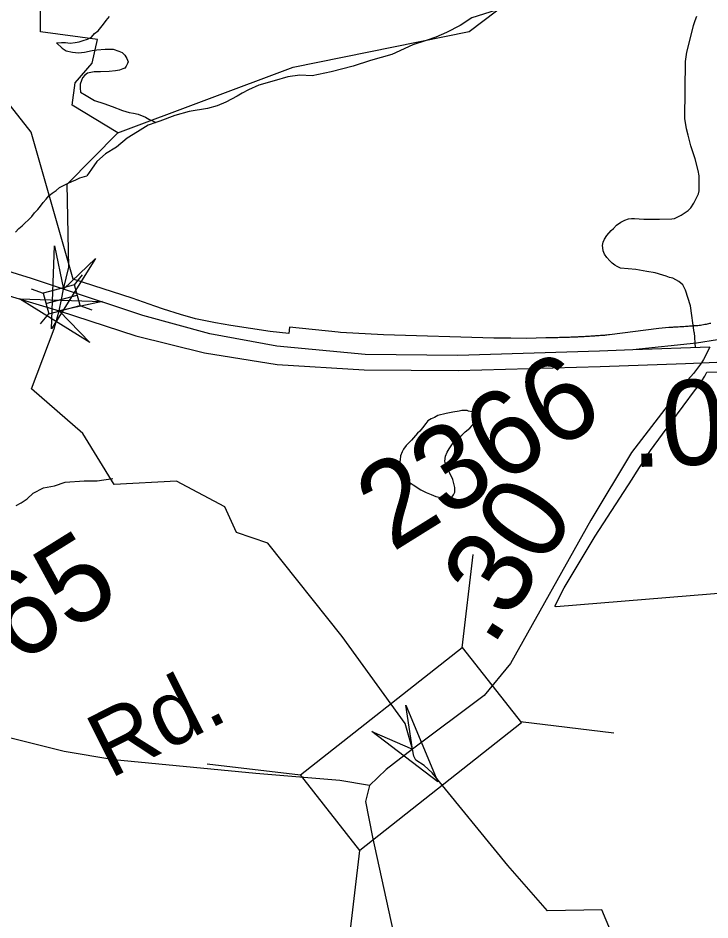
# Model space of a CAD drawing. Extents: x 2001466 to 31450019, y -30647475 to 847247.
# Drawn here: x 2175385 to 2177417, y 745745 to 748395 of the extents above; entities that cross this region are included whole.
import ezdxf

# ---------------------------------------------------------------- set-up
doc = ezdxf.new("R2010")
doc.units = 0
for name, color, linetype in [('Exist Boundary Political City Limit New', 7, 'Continuous'), ('Exist Hydrographic Creek Single Shore', 7, 'Continuous'), ('Exist Hydrographic Misc Water Feature', 7, 'Continuous'), ('Exist Road Non-System Type 51', 7, 'Continuous'), ('Exist Road Primary Interstate Ramp 1 Lane Attributed', 7, 'Continuous'), ('Exist Road Primary Interstate Structure Standard Bridge CELL', 7, 'Continuous'), ('Exist Road Primary US Divided Attributed', 7, 'Continuous'), ('Exist Road Primary US Mileage Hundredths English Label', 7, 'Continuous'), ('Exist Road Secondary Mileage Hundredths English Label', 7, 'Continuous'), ('Exist Road Secondary Structure Standard Bridge Attributed CELL', 7, 'Continuous'), ('Exist Road Secondary Structure Standard Bridge CELL', 7, 'Continuous'), ('Exist Road Secondary Type 41 Attributed', 7, 'Continuous'), ('Exist Road Secondary Type 51 Attributed', 7, 'Continuous'), ('Exist Road Secondary Type 51 Label', 7, 'Continuous'), ('Exist Road Secondary Type 51 Number Label', 7, 'Continuous'), ('Map Preparation Boundary City Limit Buffer Line', 7, 'Continuous')]:
    doc.layers.add(name, color=color, linetype=linetype)

msp = doc.modelspace()

# ---------------------------------------------------------------- linework, layer by layer
at = {"layer": 'Exist Boundary Political City Limit New'}
for points in [[(2176781.5, 747454.7), (2176457.8, 747464.7), (2176331.5, 747471.2), (2176325.2, 747471.8), (2176181.5, 747486.4), (2176179.8, 747468.6), (2176125.2, 747474.4), (2176009.8, 747491.6), (2175964.8, 747499.6), (2175905.5, 747511.6), (2175861.5, 747523.7), (2175811.8, 747539.2), (2175786.2, 747548.2), (2175720, 747571.7), (2175576.8, 747618.2), (2175546.8, 747627.7), (2175423, 748060.1), (2175351.8, 748150.6)], [(2177419.2, 747498), (2177415.8, 747497.2), (2177412.2, 747496.6), (2177408.8, 747495.9), (2177405.5, 747495.1), (2177402, 747494.4), (2177397.8, 747493.6), (2177393, 747492.7), (2177388.8, 747491.9), (2177385.2, 747491.6), (2177381.2, 747491.2), (2177377.8, 747491), (2177374, 747490.7), (2177369.8, 747490.4), (2177366.2, 747490.1), (2177363.2, 747489.9), (2177360.2, 747489.6), (2177356.2, 747489.4), (2177352.2, 747489.1), (2177348.8, 747488.8), (2177344.5, 747488.6), (2177340, 747488.2), (2177336.2, 747488), (2177332, 747487.7), (2177328.2, 747487.5), (2177323.2, 747487.2), (2177318.5, 747486.9), (2177314.2, 747486.7), (2177310, 747486.4), (2177307, 747486.2), (2177304, 747486.1), (2177300.5, 747485.9), (2177295.5, 747485.7), (2177266.8, 747482.8), (2177121.8, 747464.1), (2177118.5, 747463.8), (2177113.8, 747463.4), (2177110, 747463.1), (2177107, 747462.8), (2177102.8, 747462.5), (2177099, 747462.2), (2177095.5, 747461.9), (2177091.5, 747461.6), (2177087.5, 747461.4), (2177084.5, 747461.1), (2177080.8, 747460.9), (2177077.2, 747460.6), (2177074.2, 747460.4), (2177070.8, 747460.2), (2177066.8, 747460), (2177063.2, 747459.8), (2177059, 747459.5), (2177054.8, 747459.2), (2177050.8, 747459), (2177047.2, 747458.8), (2177043.8, 747458.6), (2177039.8, 747458.4), (2177035.5, 747458.2), (2177031, 747458), (2177027.8, 747457.9), (2177023.8, 747457.7), (2177019.8, 747457.5), (2177015.8, 747457.3), (2177011.8, 747457.2), (2177008.2, 747457.1), (2177004, 747456.9), (2176999, 747456.7), (2176994.8, 747456.6), (2176991.2, 747456.4), (2176987.8, 747456.4), (2176983.5, 747456.2), (2176978.8, 747456.1), (2176974.5, 747456), (2176970.2, 747455.9), (2176965.8, 747455.8), (2176961.8, 747455.8), (2176958.2, 747455.7), (2176955.2, 747455.6), (2176952.2, 747455.6), (2176948.8, 747455.5), (2176944.8, 747455.5), (2176940.8, 747455.4), (2176937.2, 747455.4), (2176934.2, 747455.4), (2176878, 747453.4), (2176831.5, 747454.6), (2176781.5, 747454.7)], [(2177620.8, 746718.8), (2176965, 746665.4), (2176961.5, 746667.3), (2176989, 746721.1), (2177079.8, 746872.9), (2177188, 747040.4), (2177201, 747060.5), (2177242.5, 747124.7), (2177302, 747205.8), (2177373.8, 747303.4), (2177379.8, 747310.7), (2177387, 747320.4), (2177393.2, 747329.5), (2177401.5, 747342.8), (2177407.8, 747354.2), (2177590.2, 747358.6)]]:
    msp.add_lwpolyline(points, dxfattribs=at)
at = {"layer": 'Exist Hydrographic Creek Single Shore'}
for points in [[(2175678.1, 748058), (2175544, 748139.5), (2175552, 748205), (2175602, 748262.9), (2175618, 748331.5), (2175451.1, 748354.6), (2175451.1, 748462.9), (2175483.1, 748563.9), (2175450, 748620.4), (2175383, 748595.5)], [(2175518.5, 747598.2), (2175533.7, 747662.7), (2175529, 747906.9), (2175678.1, 748058)], [(2175505.3, 747535.1), (2175512.6, 747568.4), (2175518.5, 747598.2)], [(2177197.5, 745607.9), (2177165.9, 745616.4), (2177099.1, 745775.2), (2176940, 745772), (2176823.1, 745905.6), (2176601, 746177.6), (2176576.9, 746198.8), (2176552.7, 746215), (2176546.8, 746226), (2176543.1, 746247.3), (2176521.2, 746322.1), (2176336.1, 746578.2), (2176118.1, 746851.7), (2176026, 746883.1), (2175992, 746959.2), (2175850.1, 747034.3), (2175667, 747024.9), (2175575.1, 747174.4), (2175424, 747305.5), (2175490.5, 747482.3), (2175505.3, 747535.1)]]:
    msp.add_lwpolyline(points, dxfattribs=at)
at = {"layer": 'Exist Hydrographic Misc Water Feature'}
for points in [[(2175678.1, 748058), (2176192.9, 748250.8), (2176709.1, 748355.1), (2176983, 748562.7), (2177216, 748580.9), (2177631, 748893.9), (2177697, 749059.8), (2177763, 749133.9), (2178046, 749144.6), (2178104, 749120.4), (2178464.1, 748804.7), (2178531, 748790.2)], [(2177054.2, 748589.4), (2177041.9, 748587.2), (2177009.9, 748579.1), (2176982.4, 748558.9), (2176930.5, 748510.7), (2176902.6, 748488.6), (2176882.7, 748470.6), (2176809.1, 748430.1), (2176788.8, 748417.8), (2176717.3, 748395.8), (2176683.2, 748373.3), (2176643.4, 748353), (2176611.3, 748339.2), (2176583.6, 748328.7), (2176543.8, 748316.5), (2176482.1, 748288.1), (2176419.9, 748269.9), (2176368.5, 748253.8), (2176304.1, 748237.2), (2176248.5, 748224.9), (2176212.2, 748226.7), (2176176.8, 748222.7), (2176136.6, 748210.5), (2176092.3, 748198.1)], [(2175498, 748322.5), (2175512.2, 748322.8), (2175524.1, 748323), (2175538.2, 748320.9), (2175552.2, 748322.8), (2175564.1, 748325.1), (2175576.2, 748328.9), (2175588.3, 748333.2), (2175600.3, 748339.1), (2175609.6, 748349.4), (2175619.8, 748357.2), (2175628, 748367.3), (2175636, 748377.5), (2175643.6, 748387.7), (2175653.3, 748399.6)], [(2175498, 748322.5), (2175514.2, 748306.7), (2175526.3, 748298.7), (2175544.6, 748295.1), (2175562, 748292.9), (2175580.3, 748295), (2175602.6, 748299.3), (2175616.5, 748301.3), (2175640.3, 748303.4), (2175652.2, 748303.6), (2175664.1, 748303.4), (2175680.5, 748297.7), (2175690.6, 748293.8), (2175698.6, 748285.7), (2175704.5, 748275.9), (2175708.4, 748265.9), (2175706.4, 748261.8), (2175702.1, 748253.9), (2175698.6, 748247.9), (2175692.6, 748245.6), (2175682.8, 748241.8), (2175670.5, 748239.6), (2175652.6, 748237.5), (2175626.6, 748237.3), (2175608.3, 748237.2), (2175598.3, 748235.1), (2175588.7, 748233.3), (2175580.5, 748227.3), (2175574.3, 748219.3), (2175571, 748211.3), (2175566.7, 748201), (2175566.9, 748189.2), (2175568.6, 748177.1), (2175585, 748167.4), (2175609, 748153.2), (2175637.1, 748143.7), (2175661.2, 748135.6), (2175691, 748123.7), (2175711.3, 748117.8), (2175723.4, 748116), (2175737.1, 748112.3), (2175759.3, 748104.1), (2175769.3, 748098.1), (2175785.3, 748090.4), (2175789.2, 748088.2)], [(2176092.3, 748198.1), (2176061.1, 748183.8), (2176042.9, 748174), (2176028.7, 748165.6), (2175995.1, 748147.5), (2175969.2, 748137.2), (2175941.1, 748129.3), (2175887, 748120.9), (2175845.4, 748108.9), (2175801.5, 748092.4), (2175789.2, 748088.2)], [(2175789.2, 748088.2), (2175767.1, 748080.2), (2175735.3, 748060.2), (2175705.5, 748042), (2175674, 748015.6), (2175641.8, 747995.7), (2175616.3, 747973.6), (2175600.3, 747951.3), (2175586.4, 747931.1)], [(2175396.9, 747784.5), (2175405.1, 747792.5), (2175415, 747802.4), (2175425, 747812.2), (2175433, 747822.4), (2175442.9, 747832.7), (2175450.9, 747842.4), (2175458.9, 747852.6), (2175467.1, 747862.7), (2175474.7, 747872.9), (2175484.5, 747880.7), (2175496.4, 747888.7), (2175506.6, 747896.9), (2175518.3, 747902.8), (2175530.4, 747909.1), (2175542.5, 747915), (2175554.2, 747919.3), (2175566.3, 747925.2), (2175586.4, 747931.1)], [(2175377.5, 747766.3), (2175387.1, 747776.2), (2175396.9, 747784.5)], [(2176558.1, 747174.9), (2176540.3, 747154.8), (2176524.5, 747139), (2176516.5, 747128.8), (2176512.6, 747120.9), (2176508.3, 747108.5), (2176506.5, 747096.7), (2176504.8, 747086.8), (2176504.8, 747076.7), (2176506.9, 747068.7), (2176512.6, 747054.8), (2176517.3, 747046.8), (2176524.9, 747037.1), (2176545.2, 747023.1), (2176567.2, 747009.3), (2176582.8, 747001.2), (2176597.5, 746995.3), (2176611.5, 746989.6), (2176621.3, 746987.7), (2176635.5, 746985.5), (2176653.3, 746985.7), (2176659, 746987.6), (2176663.5, 746993.9), (2176667, 747001.8), (2176667.2, 747015.6), (2176661.1, 747039.7), (2176652.9, 747057.5), (2176640.8, 747081.7), (2176638.5, 747093.4), (2176640.4, 747107.7), (2176644.5, 747119.6), (2176650.4, 747129.7), (2176660.5, 747143.6), (2176668.1, 747153.8), (2176678.3, 747161.6), (2176688.1, 747169.8), (2176698, 747179.7), (2176711.9, 747189.7), (2176717.9, 747197.8), (2176723.8, 747205.8), (2176726.3, 747211.9), (2176727.5, 747219.8), (2176727.7, 747223.9), (2176725.9, 747227.8), (2176724, 747232.1), (2176721.8, 747236.1), (2176717.9, 747237.9), (2176707.8, 747239.9), (2176703.5, 747241.7), (2176697.6, 747241.8), (2176687.7, 747241.7), (2176679.7, 747239.6), (2176661.7, 747237.5), (2176641.8, 747233.6), (2176617.8, 747227.5), (2176608, 747221.3), (2176598.3, 747217.1), (2176588.1, 747211.3), (2176581.9, 747203.3), (2176572.3, 747191), (2176564.3, 747181.2), (2176558.1, 747174.9)], [(2175379.5, 746962.4), (2175393.7, 746970.4), (2175411.9, 746982.6), (2175429.3, 746998.7), (2175459.3, 747014.8), (2175491.3, 747020.9), (2175523.2, 747031.1), (2175579.2, 747035.7), (2175617.4, 747035.5), (2175663.1, 747042.1)]]:
    msp.add_lwpolyline(points, dxfattribs=at)
at = {"layer": 'Exist Road Non-System Type 51'}
msp.add_line((2177369.9, 747471.1), (2177373.4, 747426), dxfattribs=at)
msp.add_lwpolyline([(2177369.9, 747471.1), (2177359.7, 747549.8), (2177344.5, 747595.5), (2177336.9, 747610.8), (2177325.6, 747620.7), (2177307.9, 747630.6), (2177298, 747632.6), (2177288.2, 747636.5), (2177278.3, 747639.5), (2177255.7, 747646.4), (2177231, 747650.3), (2177198.5, 747656.2), (2177154.2, 747660.5), (2177143.9, 747664.9), (2177137.3, 747668.7), (2177129.3, 747674.8), (2177122.4, 747681.8), (2177113.6, 747691), (2177107.4, 747701.7), (2177103.4, 747711), (2177101.6, 747720.2), (2177101.4, 747727), (2177103.5, 747736.4), (2177107.1, 747745.1), (2177113.7, 747755.7), (2177126.8, 747770.9), (2177133, 747777.1), (2177142.4, 747786.4), (2177154.8, 747795.5), (2177166.3, 747801.3), (2177177.1, 747804.8), (2177185.8, 747805.9), (2177194.7, 747805.7), (2177222.7, 747803.9), (2177268.7, 747804.4), (2177304.7, 747804.6), (2177312.9, 747806.1), (2177318.8, 747808.7), (2177331.9, 747815.7), (2177352.2, 747829.4), (2177360.6, 747837.1), (2177369.1, 747850.9), (2177378.4, 747868.5), (2177383.2, 747879), (2177385, 747887.8), (2177385.4, 747907), (2177385, 747916.4), (2177384.9, 747931.4), (2177382.4, 747947.4), (2177373.3, 747981.2), (2177360.9, 748019.2), (2177352.6, 748051.2), (2177348.2, 748069.9), (2177343.2, 748099.4), (2177344.8, 748267.1), (2177348.6, 748295.1), (2177362.7, 748349), (2177368.8, 748373.2), (2177373.3, 748387.8), (2177378.3, 748400.4)], dxfattribs=at)
at = {"layer": 'Exist Road Primary Interstate Ramp 1 Lane Attributed'}
msp.add_lwpolyline([(2177780.7, 747593.5), (2177591.2, 747489.9), (2177500.8, 747459.8), (2177376.9, 747439.7), (2177190.5, 747419.8)], dxfattribs=at)
at = {"layer": 'Exist Road Primary Interstate Structure Standard Bridge CELL'}
for p, q in [((2175550.3, 747611.1), (2175574.2, 747640.2)), ((2175423.3, 747599.7), (2175458.6, 747586.5)), ((2175466.8, 747556), (2175558.5, 747580.7)), ((2175566.6, 747550.7), (2175601.9, 747537.6)), ((2175451.1, 747496.4), (2175475, 747525.5))]:
    msp.add_line(p, q, dxfattribs=at)
msp.add_lwpolyline([(2175475, 747525.5), (2175566.7, 747550.2), (2175550.3, 747611.2), (2175458.6, 747586.5)], close=True, dxfattribs=at)
at = {"layer": 'Exist Road Primary US Divided Attributed'}
msp.add_line((2177416.7, 747427.7), (2177190.5, 747419.8), dxfattribs=at)
for points in [[(2175518.5, 747598.2), (2175424, 747629.7), (2175135.9, 747718.5), (2174911.5, 747763.3), (2174760.6, 747778.2), (2174562, 747771.8), (2174153.2, 747744.5), (2173272.9, 747656.5), (2173021.7, 747633.7), (2172877.1, 747646.1), (2172656.3, 747662.8), (2172147.2, 747746.8)], [(2172172.8, 747697.5), (2172641.7, 747618.1), (2172864.6, 747601.3), (2173012.9, 747588.6), (2173268.2, 747611.8), (2174148, 747699.7), (2174555.3, 747726.9), (2174746.6, 747724.3), (2174906.4, 747703.8), (2175121.3, 747649.5), (2175398.3, 747566.7), (2175505.3, 747535.1)], [(2177190.5, 747419.8), (2177092.5, 747416.5), (2176676.5, 747403.9), (2176403.8, 747406), (2176144.5, 747431), (2175947.9, 747467.6), (2175751.6, 747521.2), (2175518.5, 747598.2)], [(2175505.3, 747535.1), (2175731.1, 747461), (2175932.7, 747411.7), (2176145.7, 747376.7), (2176401.4, 747361.1), (2176677, 747359), (2177093.9, 747371.6), (2177345.2, 747379.9), (2177391.4, 747381.9)], [(2177391.4, 747381.9), (2177527.8, 747387.7)]]:
    msp.add_lwpolyline(points, dxfattribs=at)
at = {"layer": 'Exist Road Secondary Structure Standard Bridge Attributed CELL'}
for points in [[(2175612, 747688.4), (2175482.9, 747481.6), (2175491.3, 747725.3), (2175518.5, 747598.2)], [(2175595.8, 747441.8), (2175388.6, 747570.4), (2175632.3, 747562.6), (2175505.3, 747535.1)], [(2176523.7, 746375.8), (2176617.6, 746150.7), (2176423.8, 746298.6), (2176543.1, 746247.3)]]:
    msp.add_lwpolyline(points, close=True, dxfattribs=at)
at = {"layer": 'Exist Road Secondary Structure Standard Bridge CELL'}
for p, q in [((2176689.3, 746544.6), (2176721.7, 746818.6)), ((2176860.1, 746327.8), (2177134.2, 746295.4)), ((2175939.7, 746203.8), (2176213.8, 746171.4)), ((2176356.1, 745675.6), (2176388.6, 745949.7))]:
    msp.add_line(p, q, dxfattribs=at)
msp.add_lwpolyline([(2176213.8, 746171.4), (2176688.5, 746545.6), (2176863.3, 746323.9), (2176388.6, 745949.7)], close=True, dxfattribs=at)
at = {"layer": 'Exist Road Secondary Type 41 Attributed'}
msp.add_lwpolyline([(2176416.8, 746140), (2176329.9, 746154.6), (2176083, 746175.6), (2175666.5, 746215.4), (2175520, 746240.5), (2175359.9, 746280.3), (2174999.9, 746399.7), (2174640, 746550.4), (2174321.9, 746718), (2174175.4, 746795.5), (2173994.4, 746860.4), (2173665.8, 746990.2), (2173411, 747085.5)], dxfattribs=at)
at = {"layer": 'Exist Road Secondary Type 51 Attributed'}
for points in [[(2177416.7, 747427.7), (2177397.8, 747391.8), (2177391.4, 747381.9)], [(2177391.4, 747381.9), (2177386.4, 747374.2), (2177368.8, 747350.9), (2177342.8, 747322.3), (2177185.8, 747119), (2177066.6, 746920.1), (2176831.1, 746499.1), (2176753.7, 746404.9), (2176543.1, 746247.3)], [(2176543.1, 746247.3), (2176466.2, 746187.1), (2176416.8, 746140)], [(2176416.8, 746140), (2176405.2, 746092.9), (2176425.7, 745988.1), (2176512.5, 745590.2), (2176602.5, 745202.8), (2176631.8, 745029), (2176624.5, 744918), (2176603.5, 744798.6), (2176551.2, 744480.3), (2176520.9, 744392.3), (2176468.6, 744329.5), (2176292.8, 744243.6), (2176033.3, 744111.7), (2175886.8, 744059.3), (2175773.8, 744053), (2175571.3, 744064.6)]]:
    msp.add_lwpolyline(points, dxfattribs=at)
at = {"layer": 'Map Preparation Boundary City Limit Buffer Line'}
for points in [[(2176781.5, 747454.7), (2176457.8, 747464.7), (2176331.5, 747471.2), (2176325.2, 747471.8), (2176181.5, 747486.4), (2176179.8, 747468.6), (2176125.2, 747474.4), (2176009.8, 747491.6), (2175964.8, 747499.6), (2175905.5, 747511.6), (2175861.5, 747523.7), (2175811.8, 747539.2), (2175786.2, 747548.2), (2175720, 747571.7), (2175576.8, 747618.2), (2175546.8, 747627.7), (2175423, 748060.1), (2175351.8, 748150.6)], [(2177419.2, 747498), (2177415.8, 747497.2), (2177412.2, 747496.6), (2177408.8, 747495.9), (2177405.5, 747495.1), (2177402, 747494.4), (2177397.8, 747493.6), (2177393, 747492.7), (2177388.8, 747491.9), (2177385.2, 747491.6), (2177381.2, 747491.2), (2177377.8, 747491), (2177374, 747490.7), (2177369.8, 747490.4), (2177366.2, 747490.1), (2177363.2, 747489.9), (2177360.2, 747489.6), (2177356.2, 747489.4), (2177352.2, 747489.1), (2177348.8, 747488.8), (2177344.5, 747488.6), (2177340, 747488.2), (2177336.2, 747488), (2177332, 747487.7), (2177328.2, 747487.5), (2177323.2, 747487.2), (2177318.5, 747486.9), (2177314.2, 747486.7), (2177310, 747486.4), (2177307, 747486.2), (2177304, 747486.1), (2177300.5, 747485.9), (2177295.5, 747485.7), (2177266.8, 747482.8), (2177121.8, 747464.1), (2177118.5, 747463.8), (2177113.8, 747463.4), (2177110, 747463.1), (2177107, 747462.8), (2177102.8, 747462.5), (2177099, 747462.2), (2177095.5, 747461.9), (2177091.5, 747461.6), (2177087.5, 747461.4), (2177084.5, 747461.1), (2177080.8, 747460.9), (2177077.2, 747460.6), (2177074.2, 747460.4), (2177070.8, 747460.2), (2177066.8, 747460), (2177063.2, 747459.8), (2177059, 747459.5), (2177054.8, 747459.2), (2177050.8, 747459), (2177047.2, 747458.8), (2177043.8, 747458.6), (2177039.8, 747458.4), (2177035.5, 747458.2), (2177031, 747458), (2177027.8, 747457.9), (2177023.8, 747457.7), (2177019.8, 747457.5), (2177015.8, 747457.3), (2177011.8, 747457.2), (2177008.2, 747457.1), (2177004, 747456.9), (2176999, 747456.7), (2176994.8, 747456.6), (2176991.2, 747456.4), (2176987.8, 747456.4), (2176983.5, 747456.2), (2176978.8, 747456.1), (2176974.5, 747456), (2176970.2, 747455.9), (2176965.8, 747455.8), (2176961.8, 747455.8), (2176958.2, 747455.7), (2176955.2, 747455.6), (2176952.2, 747455.6), (2176948.8, 747455.5), (2176944.8, 747455.5), (2176940.8, 747455.4), (2176937.2, 747455.4), (2176934.2, 747455.4), (2176878, 747453.4), (2176831.5, 747454.6), (2176781.5, 747454.7)], [(2177620.8, 746718.8), (2176965, 746665.4), (2176961.5, 746667.3), (2176989, 746721.1), (2177079.8, 746872.9), (2177188, 747040.4), (2177201, 747060.5), (2177242.5, 747124.7), (2177302, 747205.8), (2177373.8, 747303.4), (2177379.8, 747310.7), (2177387, 747320.4), (2177393.2, 747329.5), (2177401.5, 747342.8), (2177407.8, 747354.2), (2177590.2, 747358.6)]]:
    msp.add_lwpolyline(points, dxfattribs=at)

# ---------------------------------------------------------------- texts
at = {"layer": 'Exist Road Primary US Mileage Hundredths English Label'}
msp.add_text('.03', height=250, rotation=2.2636, dxfattribs=at).set_placement((2177185.6, 747075))
at = {"layer": 'Exist Road Secondary Mileage Hundredths English Label'}
msp.add_text('.30', height=250, rotation=57.7161, dxfattribs=at).set_placement((2176777.3, 746543.9))
at = {"layer": 'Exist Road Secondary Type 51 Label'}
msp.add_text('Rd.', height=190, rotation=26.6679, dxfattribs=at).set_placement((2175654.7, 746158.5))
at = {"layer": 'Exist Road Secondary Type 51 Number Label'}
for s, p in [('2366', (2176483.6, 746824.3)), ('2365', (2175064.1, 746296.1))]:
    msp.add_text(s, height=250, rotation=31.918, dxfattribs=at).set_placement(p)

doc.saveas('drawing.dxf')
